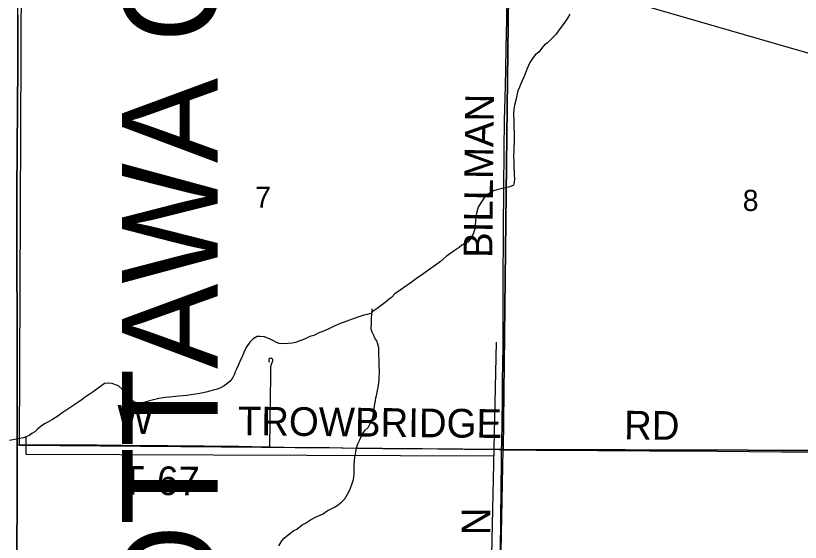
# Model space of a CAD drawing. Extents: x 0 to 34, y 0 to 22.
# Drawn here: x 4.702 to 6.257, y 18.224 to 19.268 of the extents above; entities that cross this region are included whole.
import ezdxf

# ---------------------------------------------------------------- set-up
doc = ezdxf.new("R2010")
doc.units = 0
for name, color, linetype in [('GM_X_County_Road', 7, 'Continuous'), ('GM_X_County_Text', 7, 'Continuous'), ('GM_X_Interstate_Route', 7, 'Continuous'), ('GM_X_Major_River', 7, 'Continuous'), ('GM_X_Minor_River', 7, 'Continuous'), ('GM_X_Section', 7, 'Continuous'), ('GM_X_Section_Text', 7, 'Continuous'), ('GM_X_Township_Road', 7, 'Continuous'), ('GM_X_Township_Road_Text', 7, 'Continuous'), ('SH_Text', 7, 'Continuous')]:
    doc.layers.add(name, color=color, linetype=linetype)

msp = doc.modelspace()

# ---------------------------------------------------------------- linework, layer by layer
at = {"layer": 'GM_X_County_Road'}
for points in [[(4.7056, 18.4179), (4.7057, 18.4951), (4.7057, 18.5354), (4.7055, 18.6193), (4.7054, 18.6659), (4.705, 18.7746), (4.705, 18.8554), (4.7052, 18.8958), (4.7057, 19.0264), (4.7063, 19.0636), (4.7063, 19.1102), (4.7066, 19.1444), (4.7069, 19.2065), (4.707, 19.2687), (4.7072, 19.306), (4.7068, 19.3431)], [(4.7051, 18.0967), (4.7051, 18.1097), (4.705, 18.1626), (4.7052, 18.2092), (4.7053, 18.3086), (4.7054, 18.3469), (4.7055, 18.3801), (4.7056, 18.4179)]]:
    msp.add_lwpolyline(points, dxfattribs=at)
at = {"layer": 'GM_X_Interstate_Route'}
for points in [[(4.705, 18.2097), (4.7051, 18.3092), (4.7052, 18.3475), (4.7053, 18.3807), (4.7053, 18.4185), (4.7055, 18.4956), (4.7054, 18.5359), (4.7052, 18.6198), (4.7051, 18.6664), (4.7047, 18.7752), (4.7047, 18.856), (4.7049, 18.8964), (4.7055, 19.0269), (4.7061, 19.0642), (4.7061, 19.1108), (4.7064, 19.145), (4.7066, 19.2071), (4.7068, 19.2692)], [(4.7068, 19.2692), (4.7066, 19.2071), (4.7064, 19.145), (4.7061, 19.1108), (4.7061, 19.0642), (4.7055, 19.0269), (4.7049, 18.8964), (4.7047, 18.856), (4.7047, 18.7752), (4.7051, 18.6664), (4.7052, 18.6198), (4.7054, 18.5359), (4.7055, 18.4956), (4.7053, 18.4185), (4.7053, 18.3807), (4.7052, 18.3475), (4.7051, 18.3092), (4.705, 18.2097)]]:
    msp.add_lwpolyline(points, dxfattribs=at)
at = {"layer": 'GM_X_Major_River'}
for points in [[(5.8004, 19.2709), (5.7959, 19.2633), (5.7902, 19.2549), (5.7849, 19.2477), (5.7788, 19.2393), (5.7735, 19.2317), (5.7617, 19.22), (5.7557, 19.2135), (5.7503, 19.2101), (5.7439, 19.2032), (5.7386, 19.196), (5.7318, 19.1907), (5.7261, 19.1831), (5.7211, 19.1751), (5.7181, 19.1691), (5.7158, 19.1634), (5.712, 19.1531), (5.7086, 19.1451), (5.7059, 19.139), (5.7029, 19.1314), (5.7006, 19.1261), (5.6976, 19.1189), (5.6961, 19.1132), (5.6946, 19.1064)], [(5.6946, 19.1064), (5.6934, 19.1007), (5.6911, 19.0931), (5.6896, 19.084), (5.6889, 19.0714), (5.6892, 19.0619), (5.6896, 19.0513), (5.6896, 19.0456), (5.69, 19.0357), (5.69, 19.0182), (5.6892, 19.0053), (5.6892, 19), (5.6888, 18.9897), (5.6892, 18.9776), (5.6896, 18.9669), (5.69, 18.9586), (5.6903, 18.9517), (5.6907, 18.9457), (5.6903, 18.9377), (5.6884, 18.9324), (5.6816, 18.9289), (5.6729, 18.927), (5.6645, 18.9251), (5.6554, 18.9232), (5.6494, 18.921), (5.6425, 18.9172), (5.6361, 18.9122), (5.6308, 18.9073), (5.6243, 18.8974), (5.619, 18.8887), (5.616, 18.8796), (5.6144, 18.8697), (5.6137, 18.8598), (5.6129, 18.8533), (5.6118, 18.8454), (5.6084, 18.8336), (5.6042, 18.8267), (5.5985, 18.8195), (5.592, 18.8165), (5.5864, 18.8134), (5.581, 18.8089), (5.5689, 18.8009), (5.5556, 18.7907), (5.5439, 18.7808), (5.5344, 18.7739), (5.523, 18.7656), (5.5093, 18.7561), (5.4968, 18.747), (5.4858, 18.739), (5.4755, 18.7322), (5.4645, 18.7238), (5.4535, 18.717), (5.4471, 18.7097), (5.4395, 18.704), (5.4342, 18.6999), (5.4266, 18.6934), (5.4186, 18.6877), (5.4129, 18.6835), (5.4076, 18.6797), (5.4082, 18.6788), (5.3989, 18.6759), (5.3921, 18.6748), (5.3784, 18.6702), (5.3712, 18.6676), (5.3564, 18.6619), (5.3443, 18.6573), (5.3348, 18.6535), (5.323, 18.6474), (5.312, 18.6429), (5.3018, 18.6387), (5.293, 18.6341), (5.2851, 18.6322), (5.2748, 18.6269), (5.2657, 18.6235), (5.2566, 18.6205), (5.2505, 18.6193), (5.2426, 18.6182), (5.2335, 18.6178), (5.2247, 18.6182), (5.2194, 18.6201), (5.2134, 18.6239), (5.2069, 18.6273), (5.1951, 18.6315), (5.1864, 18.6326), (5.1807, 18.6323), (5.1731, 18.6277), (5.1663, 18.6209), (5.1602, 18.6125), (5.1561, 18.6041), (5.1515, 18.5939), (5.1466, 18.5829), (5.1424, 18.5737), (5.1397, 18.5677), (5.1375, 18.562), (5.1352, 18.5566), (5.1325, 18.5513), (5.1265, 18.5433), (5.1208, 18.5384), (5.1154, 18.5342), (5.1094, 18.5312), (5.1025, 18.5281)], [(5.1025, 18.5281), (5.0938, 18.5262), (5.0798, 18.5217), (5.0676, 18.5194), (5.0589, 18.5179), (5.0418, 18.5156), (5.0346, 18.5149), (5.0248, 18.5141), (5.013, 18.513), (5.0073, 18.5122), (4.9993, 18.5114), (4.9861, 18.5092), (4.9754, 18.5069), (4.9679, 18.505), (4.9618, 18.5031), (4.9557, 18.5016), (4.95, 18.5004), (4.9436, 18.4997), (4.9371, 18.5031), (4.9314, 18.508), (4.925, 18.5141), (4.9185, 18.5206), (4.914, 18.527), (4.9064, 18.5342), (4.9003, 18.5365), (4.8939, 18.5388), (4.8855, 18.54), (4.8783, 18.5388), (4.873, 18.535), (4.8662, 18.5301), (4.8559, 18.5225), (4.8483, 18.5175), (4.8411, 18.513), (4.8339, 18.5073), (4.8256, 18.5016), (4.8134, 18.4936), (4.8001, 18.4841), (4.7945, 18.4811), (4.7861, 18.4746), (4.7755, 18.4678), (4.7664, 18.4628), (4.7595, 18.459), (4.7531, 18.4545), (4.7459, 18.4484), (4.7402, 18.4434), (4.7345, 18.44), (4.7292, 18.4362), (4.7235, 18.4332), (4.7178, 18.4317), (4.7046, 18.4294)]]:
    msp.add_lwpolyline(points, dxfattribs=at)
at = {"layer": 'GM_X_Minor_River'}
for points in [[(5.3803, 18.4194), (5.3833, 18.4263), (5.3867, 18.4343), (5.3901, 18.44), (5.3947, 18.4464), (5.4011, 18.4521), (5.4042, 18.4586), (5.4076, 18.4643), (5.4099, 18.4719), (5.4118, 18.4833), (5.4129, 18.4894), (5.414, 18.4989), (5.4156, 18.5049), (5.4163, 18.5106), (5.4182, 18.5179), (5.4194, 18.5254), (5.4209, 18.5315), (5.4216, 18.5403), (5.4228, 18.5475), (5.4228, 18.5528), (5.4232, 18.5581), (5.4232, 18.5657), (5.4228, 18.5726), (5.4228, 18.5809), (5.4224, 18.5874), (5.422, 18.595), (5.422, 18.603), (5.4216, 18.6098), (5.4201, 18.617), (5.4179, 18.6235), (5.4137, 18.6292), (5.4118, 18.6345), (5.4084, 18.641), (5.4069, 18.6467), (5.4069, 18.652), (5.4072, 18.6577), (5.4072, 18.6691), (5.408, 18.6759), (5.4084, 18.6812), (5.4088, 18.6869)], [(5.6348, 17.6878), (5.655, 18.6212)], [(4.7038, 18.4291), (4.6905, 18.4259)], [(4.7231, 18.3982), (4.7232, 18.4331)], [(5.2239, 18.2177), (5.23, 18.2272), (5.2346, 18.2325), (5.2421, 18.2393), (5.2535, 18.2477), (5.2592, 18.2507), (5.2698, 18.2591), (5.2767, 18.2621), (5.2865, 18.269), (5.2975, 18.2747), (5.3101, 18.2804), (5.3195, 18.2868), (5.3355, 18.2948), (5.3419, 18.299), (5.3484, 18.3047), (5.3545, 18.3104), (5.3601, 18.3195), (5.3643, 18.3286), (5.3685, 18.3389), (5.3715, 18.3491), (5.3731, 18.3594), (5.3731, 18.378), (5.3734, 18.3852), (5.3742, 18.3936), (5.3757, 18.3989), (5.3765, 18.4046), (5.3776, 18.4107), (5.3803, 18.4194)], [(5.6501, 18.395), (4.7231, 18.3982)]]:
    msp.add_lwpolyline(points, dxfattribs=at)
at = {"layer": 'GM_X_Section'}
for points in [[(4.7138, 19.4306), (5.6799, 19.4229), (5.6682, 18.408), (4.7098, 18.4163), (4.714, 19.3507)], [(5.6799, 19.4229), (6.6525, 19.4215), (6.6382, 18.4059), (5.6682, 18.408)], [(5.6682, 18.408), (6.6382, 18.4059), (6.6213, 17.4032), (5.6487, 17.4026)]]:
    msp.add_lwpolyline(points, close=True, dxfattribs=at)
at = {"layer": 'GM_X_Township_Road'}
for points in [[(5.6652, 18.4079), (5.6658, 18.4202), (5.6666, 18.5074), (5.6671, 18.5446), (5.6681, 18.613), (5.6685, 18.7312), (5.6691, 18.8462), (5.6696, 18.9239), (5.6702, 19.0016), (5.6707, 19.0607), (5.6714, 19.0825), (5.6728, 19.1291), (5.6736, 19.1633), (5.6742, 19.2037), (5.6753, 19.2597), (5.6758, 19.2939), (5.677, 19.3561), (5.6777, 19.4164)], [(5.2062, 18.4137), (5.2069, 18.4633), (5.2073, 18.5163), (5.2078, 18.5474), (5.208, 18.5692), (5.208, 18.5713), (5.2081, 18.5732), (5.2083, 18.5743), (5.2084, 18.575), (5.2087, 18.5759), (5.209, 18.5768), (5.2092, 18.5775), (5.2095, 18.5783), (5.2104, 18.5802), (5.2107, 18.5809), (5.2111, 18.5819), (5.2115, 18.5828), (5.2117, 18.5835), (5.2119, 18.5842), (5.212, 18.5849), (5.2119, 18.5858), (5.2117, 18.5866), (5.2113, 18.5875), (5.2108, 18.5881), (5.2101, 18.5885), (5.2093, 18.5888), (5.2086, 18.589), (5.2077, 18.589), (5.207, 18.5889), (5.2062, 18.5887), (5.2056, 18.5884), (5.2049, 18.5878), (5.2043, 18.587), (5.2041, 18.5863), (5.2038, 18.5851), (5.2039, 18.5842), (5.2041, 18.5833), (5.2044, 18.5824), (5.2048, 18.5818), (5.2053, 18.5811)], [(4.7056, 18.4179), (4.7623, 18.418), (4.8647, 18.4175), (4.961, 18.4165), (5.0046, 18.4162), (5.0761, 18.4155), (5.1444, 18.4147), (5.1972, 18.4137), (5.2003, 18.4137), (5.2062, 18.4137)], [(5.2062, 18.4137), (5.2343, 18.4131), (5.2561, 18.4125), (5.29, 18.4122), (5.3242, 18.412), (5.377, 18.411), (5.4299, 18.4104), (5.4859, 18.4103), (5.5916, 18.4091), (5.6165, 18.4088), (5.66, 18.408), (5.6652, 18.4079)], [(5.651, 17.4031), (5.6514, 17.4089), (5.6523, 17.4936), (5.653, 17.5863), (5.6531, 17.5993), (5.6559, 17.6894), (5.6589, 17.8542), (5.6596, 17.9133), (5.6606, 17.9693), (5.661, 18.0128), (5.6614, 18.0595), (5.6625, 18.159), (5.6632, 18.2087), (5.6646, 18.33), (5.6649, 18.386), (5.6651, 18.4051), (5.6652, 18.4079)], [(5.6652, 18.4079), (5.7098, 18.4074), (5.7346, 18.4073), (5.7844, 18.4067), (5.8559, 18.4063), (5.9586, 18.4054), (6.0923, 18.4048), (6.2198, 18.4038), (6.3318, 18.4038), (6.422, 18.4036), (6.4997, 18.4032), (6.506, 18.4032)]]:
    msp.add_lwpolyline(points, dxfattribs=at)
at = {"layer": 'SH_Text'}
msp.add_lwpolyline([(9.2181, 19.0346), (2.1904, 20.3744), (9.2181, 18.3428)], close=True, dxfattribs=at)

# ---------------------------------------------------------------- texts
at = {"layer": 'GM_X_County_Text'}
msp.add_text('OTTAWA COUNTY', height=0.189394, rotation=89.9764, dxfattribs=at).set_placement((5.1023, 18.0616))
at = {"layer": 'GM_X_Section_Text'}
for s, p in [('7', (5.1771, 18.8874)), ('8', (6.1429, 18.8811))]:
    msp.add_text(s, height=0.0419, rotation=0, dxfattribs=at).set_placement(p)
at = {"layer": 'GM_X_Township_Road_Text'}
for s, height, rotation, p in [('BILLMAN', 0.05682, 89.3942, (5.6466, 18.7878)), ('W', 0.0568, 359.2724, (4.9032, 18.44)), ('TROWBRIDGE', 0.05682, 359.3848, (5.1423, 18.4367)), ('RD', 0.05682, 359.5075, (5.9076, 18.4283)), ('T-67', 0.05682, 359.2909, (4.9105, 18.3191)), ('N', 0.0568, 90, (5.6425, 18.2385))]:
    msp.add_text(s, height=height, rotation=rotation, dxfattribs=at).set_placement(p)

doc.saveas('drawing.dxf')
